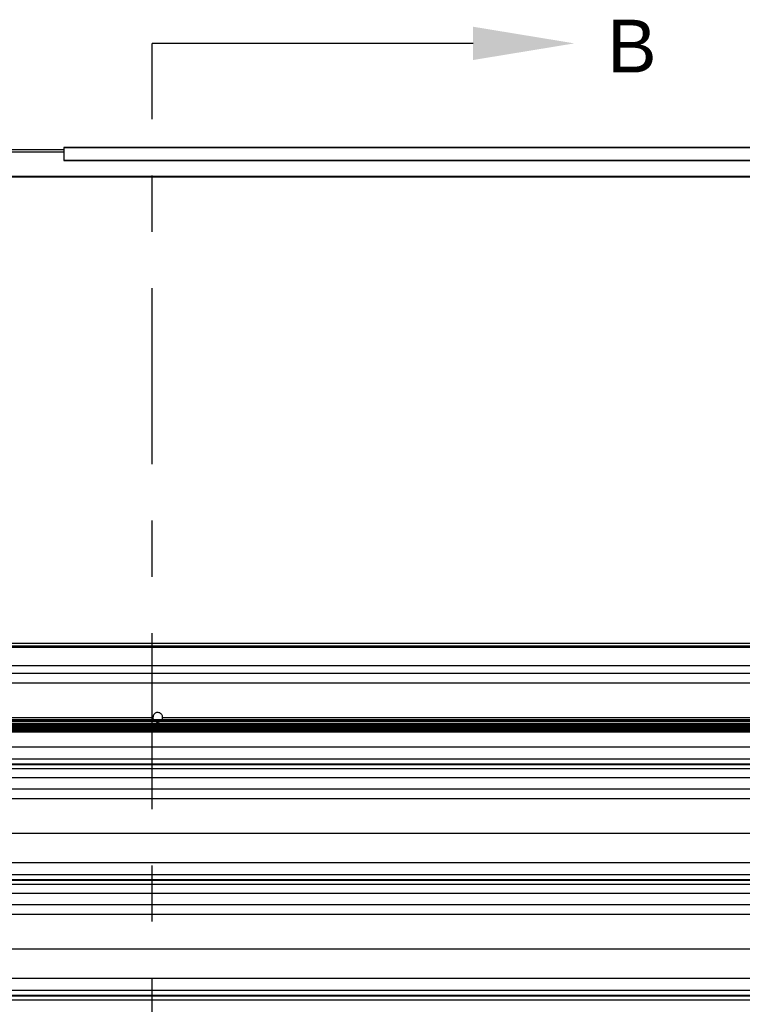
# Model space of a CAD drawing. Header units: inches. Extents: x 170 to 284, y 215 to 248.
# Tile 759 of 1056: x 229.21 to 230.49, y 223.77 to 225.52. Entities that reach past the tile are written whole.
import ezdxf
from ezdxf import colors
from ezdxf.entities.mleader import LeaderData, LeaderLine
from ezdxf.math import Vec2, Vec3

# ---------------------------------------------------------------- set-up
doc = ezdxf.new("R2010")
doc.units = ezdxf.units.IN
doc.header["$LTSCALE"] = 0.25
doc.header["$MEASUREMENT"] = 0
doc.linetypes.add('CENTER', pattern=[2, 1.25, -0.25, 0.25, -0.25])
doc.layers.add('RH TOP OF HOOD', color=7, linetype='Continuous')
doc.layers.add('SECTION CUTS', color=6, linetype='CENTER')
doc.styles.add('ARIAL', font='arial.ttf', dxfattribs={"height": 0.09375})
doc.styles.get("Standard").update_dxf_attribs({"font": 'romans.shx'})

msp = doc.modelspace()

# ---------------------------------------------------------------- linework, layer by layer
at = {"layer": 'RH TOP OF HOOD'}
for p, q in [((231.22278, 225.29065), (229.28678, 225.29065)), ((229.28678, 225.29065), (229.28678, 225.2901)), ((229.28678, 225.2901), (229.28678, 225.26771)), ((229.28678, 225.2901), (231.22278, 225.2901)), ((229.28678, 225.28611), (229.07277, 225.28611)), ((229.28678, 225.28183), (229.07277, 225.28183)), ((229.28678, 225.26771), (229.28678, 225.26714)), ((229.28678, 225.26771), (231.22278, 225.26771)), ((229.28678, 225.26714), (231.22278, 225.26714)), ((231.22278, 225.23903), (227.13676, 225.23903)), ((231.22278, 225.23798), (227.13676, 225.23798)), ((231.43542, 224.40973), (226.92413, 224.40973)), ((231.43542, 224.40453), (226.92413, 224.40453)), ((231.43542, 224.40243), (226.92413, 224.40243)), ((226.92413, 224.37016), (231.43542, 224.37016)), ((227.2537, 224.35687), (231.10584, 224.35687)), ((227.24016, 224.3398), (231.12573, 224.3398)), ((228.9144, 224.2784), (229.44514, 224.2784)), ((229.46226, 224.2784), (230.986, 224.2784)), ((231.12435, 224.27387), (227.2352, 224.27387)), ((227.2352, 224.27375), (231.12435, 224.27375)), ((231.12435, 224.27082), (227.2352, 224.27082)), ((227.2352, 224.27071), (231.12435, 224.27071)), ((227.2352, 224.26769), (231.12435, 224.26769)), ((231.12435, 224.2648), (227.24066, 224.2648)), ((227.24066, 224.26469), (231.12435, 224.26469)), ((231.12435, 224.26182), (227.24066, 224.26182)), ((227.24066, 224.2617), (231.12435, 224.2617)), ((231.12435, 224.25897), (227.24066, 224.25897)), ((227.24066, 224.25886), (231.12435, 224.25886)), ((231.12435, 224.25598), (227.24066, 224.25598)), ((227.24066, 224.25587), (231.12435, 224.25587)), ((231.12435, 224.25298), (227.24066, 224.25298)), ((227.24066, 224.25287), (231.12435, 224.25287)), ((227.16361, 224.22602), (231.19593, 224.22602)), ((227.16361, 224.20464), (231.19593, 224.20464)), ((231.19593, 224.19515), (227.16361, 224.19515)), ((227.16361, 224.19451), (231.19593, 224.19451)), ((227.16361, 224.1875), (231.19593, 224.1875)), ((227.16361, 224.17181), (231.19593, 224.17181)), ((227.16361, 224.15142), (231.19593, 224.15142)), ((227.24016, 224.13435), (231.11938, 224.13435)), ((227.19378, 224.07296), (231.16577, 224.07296)), ((227.16361, 224.02057), (231.19593, 224.02057)), ((227.16361, 223.99919), (231.19593, 223.99919)), ((231.19593, 223.98971), (227.16361, 223.98971)), ((227.16361, 223.98907), (231.19593, 223.98907)), ((227.16361, 223.98205), (231.19593, 223.98205)), ((227.16361, 223.96636), (231.19593, 223.96636)), ((227.16361, 223.94598), (231.19593, 223.94598)), ((227.24016, 223.9289), (231.11938, 223.9289)), ((227.19378, 223.86751), (231.16577, 223.86751)), ((227.16361, 223.81512), (231.19593, 223.81512)), ((227.16361, 223.79374), (231.19593, 223.79374)), ((231.19593, 223.78426), (227.16361, 223.78426)), ((227.16361, 223.78362), (231.19593, 223.78362)), ((227.16361, 223.7766), (231.19593, 223.7766))]:
    msp.add_line(p, q, dxfattribs=at)
for points, knots in [([(229.46226, 224.2784), (229.46225, 224.27874), (229.46221, 224.28002), (229.46154, 224.28223), (229.45985, 224.28461), (229.45745, 224.28629), (229.45463, 224.28708), (229.45171, 224.2869), (229.449, 224.28576), (229.44685, 224.28379), (229.44541, 224.28124), (229.44523, 224.27934), (229.44514, 224.2784)], [0, 0, 0, 0, 0.0371135, 0.1443586, 0.2516218, 0.3589567, 0.4663025, 0.5735867, 0.6808414, 0.7881476, 0.8955006, 1, 1, 1, 1]), ([(229.44514, 224.2784), (229.44521, 224.27746), (229.44533, 224.27583), (229.44619, 224.27445), (229.44656, 224.27387)], [0, 0, 0, 0, 0.5751179, 1, 1, 1, 1]), ([(229.46095, 224.27387), (229.46139, 224.27472), (229.46213, 224.27616), (229.46223, 224.27776), (229.46226, 224.2784)], [0, 0, 0, 0, 0.5965294, 1, 1, 1, 1]), ([(229.44688, 224.27327), (229.4469, 224.27324), (229.44736, 224.27236), (229.44846, 224.27142), (229.44967, 224.27095), (229.44999, 224.27082)], [0, 0, 0, 0, 0.0299488, 0.7438777, 1, 1, 1, 1]), ([(229.45085, 224.27045), (229.45113, 224.27032), (229.45202, 224.26989), (229.45397, 224.26982), (229.45571, 224.26988), (229.45657, 224.27035), (229.45659, 224.27036)], [0, 0, 0, 0, 0.1557676, 0.5002787, 0.9858014, 1, 1, 1, 1]), ([(229.45742, 224.27082), (229.45798, 224.27108), (229.45922, 224.27164), (229.46003, 224.27273), (229.46048, 224.27332)], [0, 0, 0, 0, 0.4534209, 1, 1, 1, 1])]:
    msp.add_open_spline(points, degree=3, knots=knots, dxfattribs=at)
at = {"layer": 'SECTION CUTS'}
msp.add_line((229.44389, 219.82804), (229.44389, 225.47531), dxfattribs=at)

# ---------------------------------------------------------------- texts
at = {"layer": 'SECTION CUTS', "style": 'ARIAL'}
msp.add_text('B', height=0.09375, dxfattribs=at).set_placement((230.25192, 225.42361))

# ---------------------------------------------------------------- leaders
at = {"layer": 'SECTION CUTS'}
ml = msp.add_multileader_mtext('Standard', dxfattribs=at)
ml.set_content('', color=256)
ml.set_leader_properties()
ml.build(insert=Vec2(0, 0))
ml.multileader.update_dxf_attribs({"dogleg_length": 0, "arrow_head_size": 0.18})
ctx = ml.context
ctx.base_point, ctx.char_height, ctx.arrow_head_size, ctx.landing_gap_size, ctx.plane_origin, ctx.plane_x_axis, ctx.plane_y_axis = Vec3(229.44389, 225.47531), 0.18, 0.18, 0, Vec3(230.19341, 225.47531), Vec3(0, 1), Vec3(-1, 0)
notes = []
notes.append((ctx, [(0, (1, 1, 0), (229.44389, 225.47531), (1, 0), 0, [(0, [(230.19341, 225.47531)], 0, [])])]))
ctx.mtext.insert, ctx.mtext.text_direction, ctx.mtext.rotation, ctx.mtext.flow_direction = Vec3(229.35389, 225.47531), Vec3(0, 1), 1.5707963, 5
for ctx, leaders in notes:
    for number, flags, end, landing, length, lines in leaders:
        leader = LeaderData()
        leader.index, (leader.has_last_leader_line, leader.has_dogleg_vector, leader.attachment_direction) = number, flags
        leader.last_leader_point, leader.dogleg_vector, leader.dogleg_length = Vec3(end), Vec3(landing), length
        for number, points, colour, breaks in lines:
            line = LeaderLine()
            line.index, line.vertices, line.color, line.breaks = number, Vec3.list(points), colors.encode_raw_color(colour), breaks
            leader.lines.append(line)
        ctx.leaders.append(leader)

doc.saveas('drawing.dxf')
